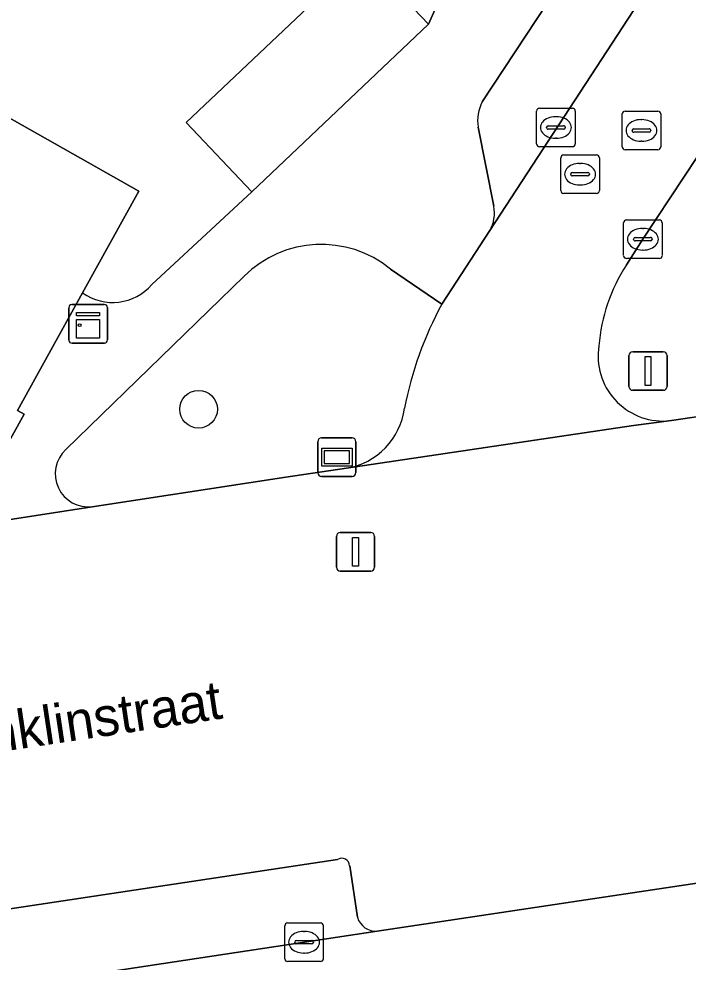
# Model space of a CAD drawing. Extents: x 159279 to 160377, y 384531 to 385888.
# Drawn here: x 159728.58 to 159745.94, y 384897.02 to 384921.47 of the extents above; entities that cross this region are included whole.
import ezdxf

# ---------------------------------------------------------------- set-up
doc = ezdxf.new("R2010")
doc.units = 0
for name, color, linetype in [('IMGEO_Boom', 7, 'Continuous'), ('IMGEO_Erf', 7, 'Continuous'), ('IMGEO_Groenvoorziening', 7, 'Continuous'), ('IMGEO_Kast', 7, 'Continuous'), ('IMGEO_Kolk', 7, 'Continuous'), ('IMGEO_Lichtmast', 7, 'Continuous'), ('IMGEO_Muur', 7, 'Continuous'), ('IMGEO_Openbare_ruimte_label', 7, 'Continuous'), ('IMGEO_Pand', 7, 'Continuous'), ('IMGEO_Parkeervlak_open', 7, 'Continuous'), ('IMGEO_Rijbaan_lokaal_open', 7, 'Continuous'), ('IMGEO_Rioolput', 7, 'Continuous'), ('IMGEO_Straatnaambord', 7, 'Continuous'), ('IMGEO_Verkeersbordpaal', 7, 'Continuous'), ('IMGEO_Voetpad_open', 7, 'Continuous')]:
    doc.layers.add(name, color=color, linetype=linetype)

msp = doc.modelspace()

# ---------------------------------------------------------------- linework, layer by layer
at = {"layer": 'IMGEO_Boom'}
msp.add_circle((159733.242, 384911.353), 0.489, dxfattribs=at)
at = {"layer": 'IMGEO_Erf'}
for points in [[(159732.03, 384914.588), (159734.623, 384916.992), (159732.923, 384918.784), (159737.5, 384923.127), (159739.201, 384921.335), (159739.825, 384922.747), (159739.415, 384923.231), (159735.306, 384925.93), (159735.022, 384925.5), (159706.801, 384944.073), (159706.591, 384943.78), (159674.116, 384964.946)], [(159643.607, 384964.181), (159647.503, 384959.44), (159651.4, 384954.699), (159649.084, 384952.791), (159652.211, 384950.895), (159656.129, 384948.52), (159658.903, 384953.838), (159664.337, 384950.777), (159669.772, 384947.716), (159675.206, 384944.655), (159680.641, 384941.594), (159686.075, 384938.533), (159691.51, 384935.472), (159696.944, 384932.411), (159702.378, 384929.35), (159707.813, 384926.289), (159713.247, 384923.228), (159718.682, 384920.167), (159724.116, 384917.106), (159724.215, 384917.05), (159725.856, 384920.3), (159727.342, 384919.461), (159731.696, 384917.004), (159730.233, 384914.369)]]:
    msp.add_lwpolyline(points, dxfattribs=at)
msp.add_arc((159731.011, 384915.47), 1.348, 234.7672, 319.1295, dxfattribs=at)
at = {"layer": 'IMGEO_Groenvoorziening'}
for points in [[(159751.004, 384915.542), (159746.532, 384918.443), (159744.765, 384915.761), (159744.34, 384915.095)], [(159739.548, 384914.08), (159738.22, 384914.989)], [(159734.422, 384914.804), (159729.797, 384910.306)], [(159745.373, 384911.048), (159745.566, 384911.069), (159748.702, 384911.539)], [(159730.485, 384908.825), (159735.507, 384909.592), (159737.079, 384909.822)]]:
    msp.add_lwpolyline(points, dxfattribs=at)
for centre, radius, start, end in [((159736.424, 384912.781), 2.846, 50.8699, 134.7074), ((159748.07, 384912.645), 4.462, 146.7, 175.5162), ((159747.758, 384909.624), 9.341, 151.5082, 169.1707), ((159745.291, 384912.736), 1.69, 171.2093, 272.7846), ((159736.767, 384911.628), 1.833, 279.7934, 352.1906), ((159730.386, 384909.679), 0.86, 133.1994, 276.6351)]:
    msp.add_arc(centre, radius, start, end, dxfattribs=at)
at = {"layer": 'IMGEO_Kast'}
for p, q in [((159729.877, 384913.143), (159729.877, 384913.984)), ((159729.877, 384913.984), (159729.877, 384913.143)), ((159729.952, 384914.068), (159730.793, 384914.068)), ((159730.793, 384914.068), (159729.952, 384914.068)), ((159730.877, 384913.993), (159730.877, 384913.152)), ((159730.877, 384913.152), (159730.877, 384913.993)), ((159730.802, 384913.068), (159729.961, 384913.068)), ((159729.961, 384913.068), (159730.802, 384913.068))]:
    msp.add_line(p, q, dxfattribs=at)
for points in [[(159730.072, 384913.858), (159730.672, 384913.858), (159730.672, 384913.773), (159730.072, 384913.773), (159730.072, 384913.858)], [(159730.072, 384913.683), (159730.672, 384913.683), (159730.672, 384913.194), (159730.072, 384913.194), (159730.072, 384913.683)]]:
    msp.add_lwpolyline(points, dxfattribs=at)
msp.add_circle((159730.156, 384913.532), 0.0377, dxfattribs=at)
for centre, start, end in [((159729.955, 384913.99), 92.4484, 184.2845), ((159729.955, 384913.99), 92.4484, 184.2845), ((159730.799, 384913.99), 2.4484, 94.2845), ((159730.799, 384913.99), 2.4484, 94.2845), ((159729.955, 384913.146), 182.4484, 274.2845), ((159729.955, 384913.146), 182.4484, 274.2845), ((159730.799, 384913.146), 272.4484, 4.2845), ((159730.799, 384913.146), 272.4484, 4.2845)]:
    msp.add_arc(centre, 0.0779, start, end, dxfattribs=at)
at = {"layer": 'IMGEO_Kolk'}
for p, q in [((159742.009, 384918.233), (159742.009, 384919.085)), ((159742.084, 384919.159), (159742.936, 384919.159)), ((159743.01, 384919.085), (159743.01, 384918.233)), ((159742.497, 384918.939), (159742.522, 384918.939)), ((159742.268, 384918.653), (159742.268, 384918.665)), ((159742.706, 384918.616), (159742.308, 384918.616)), ((159742.311, 384918.702), (159742.709, 384918.702)), ((159742.752, 384918.665), (159742.752, 384918.653)), ((159742.52, 384918.379), (159742.495, 384918.379)), ((159742.936, 384918.159), (159742.084, 384918.159)), ((159744.264, 384915.335), (159744.264, 384916.187)), ((159744.339, 384916.261), (159745.191, 384916.261)), ((159745.265, 384916.187), (159745.265, 384915.335)), ((159744.752, 384916.041), (159744.777, 384916.041)), ((159744.523, 384915.755), (159744.523, 384915.767)), ((159744.961, 384915.718), (159744.563, 384915.718)), ((159744.566, 384915.804), (159744.964, 384915.804)), ((159745.007, 384915.767), (159745.007, 384915.755)), ((159744.775, 384915.481), (159744.75, 384915.481)), ((159745.191, 384915.261), (159744.339, 384915.261)), ((159735.551, 384898.034), (159736.403, 384898.034)), ((159735.476, 384897.108), (159735.476, 384897.96)), ((159735.964, 384897.814), (159735.989, 384897.814)), ((159736.477, 384897.96), (159736.477, 384897.108)), ((159735.735, 384897.528), (159735.735, 384897.54)), ((159736.173, 384897.491), (159735.775, 384897.491)), ((159735.778, 384897.577), (159736.176, 384897.577)), ((159736.219, 384897.54), (159736.219, 384897.528)), ((159735.987, 384897.254), (159735.962, 384897.254)), ((159736.403, 384897.034), (159735.551, 384897.034))]:
    msp.add_line(p, q, dxfattribs=at)
for points in [[(159742.009, 384918.233), (159742.009, 384919.085)], [(159742.084, 384919.159), (159742.936, 384919.159)], [(159743.01, 384919.085), (159743.01, 384918.233)], [(159742.936, 384918.159), (159742.084, 384918.159)], [(159744.264, 384915.335), (159744.264, 384916.187)], [(159744.339, 384916.261), (159745.191, 384916.261)], [(159745.265, 384916.187), (159745.265, 384915.335)], [(159745.191, 384915.261), (159744.339, 384915.261)], [(159735.551, 384898.034), (159736.403, 384898.034)], [(159735.476, 384897.108), (159735.476, 384897.96)], [(159736.477, 384897.96), (159736.477, 384897.108)], [(159736.403, 384897.034), (159735.551, 384897.034)]]:
    msp.add_lwpolyline(points, dxfattribs=at)
for centre, radius, start, end in [((159742.086, 384919.083), 0.0765, 91.552, 178.448), ((159742.086, 384919.083), 0.0765, 91.552, 178.448), ((159742.934, 384919.083), 0.0765, 1.552, 88.448), ((159742.934, 384919.083), 0.0765, 1.552, 88.448), ((159742.308, 384918.662), 0.0403, 85.8775, 175.7526), ((159742.305, 384918.652), 0.0366, 178.938, 274.7102), ((159742.709, 384918.659), 0.043, 264.8664, 352.4533), ((159742.713, 384918.664), 0.0386, 1.7309, 96.639), ((159742.086, 384918.235), 0.0765, 181.552, 268.448), ((159742.086, 384918.235), 0.0765, 181.552, 268.448), ((159742.934, 384918.235), 0.0765, 271.552, 358.448), ((159742.934, 384918.235), 0.0765, 271.552, 358.448), ((159744.341, 384916.185), 0.0765, 91.552, 178.448), ((159744.341, 384916.185), 0.0765, 91.552, 178.448), ((159745.189, 384916.185), 0.0765, 1.552, 88.448), ((159745.189, 384916.185), 0.0765, 1.552, 88.448), ((159744.563, 384915.764), 0.0403, 85.8775, 175.7526), ((159744.56, 384915.754), 0.0366, 178.938, 274.7102), ((159744.964, 384915.761), 0.043, 264.8664, 352.4533), ((159744.968, 384915.766), 0.0386, 1.7309, 96.639), ((159744.341, 384915.337), 0.0765, 181.552, 268.448), ((159744.341, 384915.337), 0.0765, 181.552, 268.448), ((159745.189, 384915.337), 0.0765, 271.552, 358.448), ((159745.189, 384915.337), 0.0765, 271.552, 358.448), ((159735.553, 384897.958), 0.0765, 91.552, 178.448), ((159735.553, 384897.958), 0.0765, 91.552, 178.448), ((159736.401, 384897.958), 0.0765, 1.552, 88.448), ((159736.401, 384897.958), 0.0765, 1.552, 88.448), ((159735.775, 384897.537), 0.0403, 85.8775, 175.7526), ((159735.772, 384897.527), 0.0366, 178.938, 274.7102), ((159736.176, 384897.534), 0.043, 264.8664, 352.4533), ((159736.18, 384897.539), 0.0386, 1.7309, 96.639), ((159735.553, 384897.11), 0.0765, 181.552, 268.448), ((159735.553, 384897.11), 0.0765, 181.552, 268.448), ((159736.401, 384897.11), 0.0765, 271.552, 358.448), ((159736.401, 384897.11), 0.0765, 271.552, 358.448)]:
    msp.add_arc(centre, radius, start, end, dxfattribs=at)
for centre, major_axis, ratio, start_param, end_param in [((159742.496, 384918.659), (-0.387, 0.002), 0.722429, 4.712389, 7.853982), ((159742.521, 384918.659), (-0.39, 0.002), 0.717154, 1.570796, 4.712389), ((159744.751, 384915.761), (-0.387, 0.002), 0.722429, 4.712389, 7.853982), ((159744.776, 384915.761), (-0.39, 0.002), 0.717154, 1.570796, 4.712389), ((159735.963, 384897.534), (-0.387, 0.002), 0.722429, 4.712389, 7.853982), ((159735.988, 384897.534), (-0.39, 0.002), 0.717154, 1.570796, 4.712389)]:
    msp.add_ellipse(centre, major_axis=major_axis, ratio=ratio, start_param=start_param, end_param=end_param, dxfattribs=at)
at = {"layer": 'IMGEO_Lichtmast'}
for p, q in [((159736.816, 384907.257), (159736.816, 384908.057)), ((159736.816, 384908.057), (159736.816, 384907.257)), ((159736.916, 384908.157), (159737.706, 384908.157)), ((159737.706, 384908.157), (159736.916, 384908.157)), ((159737.806, 384908.057), (159737.806, 384907.257)), ((159737.806, 384907.257), (159737.806, 384908.057)), ((159737.706, 384907.157), (159736.916, 384907.157)), ((159736.916, 384907.157), (159737.706, 384907.157))]:
    msp.add_line(p, q, dxfattribs=at)
msp.add_lwpolyline([(159737.236, 384908.032), (159737.386, 384908.032), (159737.386, 384907.282), (159737.236, 384907.282), (159737.236, 384908.032)], dxfattribs=at)
for centre, start, end in [((159736.916, 384908.057), 90, 180), ((159736.916, 384908.057), 90, 180), ((159737.706, 384908.057), 0, 90), ((159737.706, 384908.057), 360, 90), ((159736.916, 384907.257), 180, 270), ((159736.916, 384907.257), 180, 270), ((159737.706, 384907.257), 270, 0), ((159737.706, 384907.257), 270, 0)]:
    msp.add_arc(centre, 0.1, start, end, dxfattribs=at)
at = {"layer": 'IMGEO_Muur'}
msp.add_lwpolyline([(159734.623, 384916.992), (159732.03, 384914.588)], dxfattribs=at)
msp.add_arc((159731.011, 384915.47), 1.348, 234.7672, 319.1295, dxfattribs=at)
at = {"layer": 'IMGEO_Pand'}
for points in [[(159739.201, 384921.335), (159737.5, 384923.127), (159732.923, 384918.784), (159734.623, 384916.992)], [(159730.233, 384914.369), (159731.696, 384917.004), (159727.342, 384919.461), (159725.856, 384920.3), (159724.215, 384917.05), (159721.334, 384911.346), (159724.304, 384909.683), (159726.842, 384908.261), (159727.153, 384908.821), (159727.328, 384908.724), (159728.717, 384911.225), (159728.542, 384911.323)]]:
    msp.add_lwpolyline(points, close=True, dxfattribs=at)
at = {"layer": 'IMGEO_Parkeervlak_open'}
for points in [[(159740.796, 384915.986), (159746.587, 384924.86)], [(159743.413, 384923.603), (159740.597, 384919.325)], [(159740.492, 384918.67), (159740.895, 384916.616)], [(159736.842, 384899.677), (159709.185, 384895.515)], [(159737.362, 384898.183), (159737.16, 384899.515)], [(159708.784, 384893.426), (159737.874, 384897.82)]]:
    msp.add_lwpolyline(points, dxfattribs=at)
for centre, radius, start, end in [((159741.557, 384918.835), 1.078, 152.9651, 188.8203), ((159740.013, 384916.432), 0.901, 330.3515, 11.7874), ((159736.955, 384899.506), 0.205, 2.4388, 123.5695), ((159737.847, 384898.324), 0.505, 196.2092, 273.1187)]:
    msp.add_arc(centre, radius, start, end, dxfattribs=at)
at = {"layer": 'IMGEO_Rijbaan_lokaal_open'}
for points in [[(159800.869, 385007.687), (159799.187, 385005.119), (159797.9, 385003.158), (159788.908, 384989.457), (159788.834, 384989.343), (159785.447, 384984.19), (159785.415, 384984.141), (159778.035, 384972.859), (159772.788, 384964.838), (159772.21, 384963.971), (159766.607, 384955.365), (159751.984, 384933.016), (159750.513, 384930.769), (159746.587, 384924.86), (159740.796, 384915.986), (159739.548, 384914.08)], [(159744.34, 384915.095), (159744.765, 384915.761), (159746.532, 384918.443), (159749.511, 384922.963), (159752.65, 384927.728), (159761.211, 384940.802), (159766.303, 384948.552), (159766.465, 384948.834), (159775.553, 384962.757)], [(159737.079, 384909.822), (159744.521, 384910.928), (159745.373, 384911.048)], [(159743.377, 384895.154), (159763.958, 384898.242), (159763.502, 384901.673), (159747.895, 384899.326), (159737.874, 384897.82), (159708.784, 384893.426)]]:
    msp.add_lwpolyline(points, dxfattribs=at)
for centre, radius, start, end in [((159748.07, 384912.645), 4.462, 146.7, 175.5162), ((159747.758, 384909.624), 9.341, 151.5082, 169.1707), ((159745.291, 384912.736), 1.69, 171.2093, 272.7846), ((159736.767, 384911.628), 1.833, 279.7934, 352.1906)]:
    msp.add_arc(centre, radius, start, end, dxfattribs=at)
at = {"layer": 'IMGEO_Rioolput'}
for p, q in [((159744.227, 384918.156), (159744.227, 384919.008)), ((159744.302, 384919.082), (159745.154, 384919.082)), ((159745.228, 384919.008), (159745.228, 384918.156)), ((159744.715, 384918.862), (159744.74, 384918.862)), ((159744.486, 384918.576), (159744.486, 384918.588)), ((159744.924, 384918.539), (159744.526, 384918.539)), ((159744.529, 384918.625), (159744.927, 384918.625)), ((159744.97, 384918.588), (159744.97, 384918.576)), ((159744.738, 384918.302), (159744.713, 384918.302)), ((159745.154, 384918.082), (159744.302, 384918.082)), ((159742.634, 384917.021), (159742.634, 384917.873)), ((159742.709, 384917.947), (159743.561, 384917.947)), ((159743.635, 384917.873), (159743.635, 384917.021)), ((159743.122, 384917.727), (159743.147, 384917.727)), ((159742.893, 384917.441), (159742.893, 384917.453)), ((159743.331, 384917.404), (159742.933, 384917.404)), ((159742.936, 384917.49), (159743.334, 384917.49)), ((159743.377, 384917.453), (159743.377, 384917.441)), ((159743.145, 384917.167), (159743.12, 384917.167)), ((159743.561, 384916.947), (159742.709, 384916.947))]:
    msp.add_line(p, q, dxfattribs=at)
for points in [[(159744.227, 384918.156), (159744.227, 384919.008)], [(159744.302, 384919.082), (159745.154, 384919.082)], [(159745.228, 384919.008), (159745.228, 384918.156)], [(159745.154, 384918.082), (159744.302, 384918.082)], [(159742.634, 384917.021), (159742.634, 384917.873)], [(159742.709, 384917.947), (159743.561, 384917.947)], [(159743.635, 384917.873), (159743.635, 384917.021)], [(159743.561, 384916.947), (159742.709, 384916.947)]]:
    msp.add_lwpolyline(points, dxfattribs=at)
for centre, radius, start, end in [((159744.304, 384919.006), 0.0765, 91.552, 178.448), ((159744.304, 384919.006), 0.0765, 91.552, 178.448), ((159745.152, 384919.006), 0.0765, 1.552, 88.448), ((159745.152, 384919.006), 0.0765, 1.552, 88.448), ((159744.526, 384918.585), 0.0403, 85.8775, 175.7526), ((159744.523, 384918.575), 0.0366, 178.938, 274.7102), ((159744.927, 384918.582), 0.043, 264.8664, 352.4533), ((159744.931, 384918.587), 0.0386, 1.7309, 96.639), ((159744.304, 384918.158), 0.0765, 181.552, 268.448), ((159744.304, 384918.158), 0.0765, 181.552, 268.448), ((159745.152, 384918.158), 0.0765, 271.552, 358.448), ((159745.152, 384918.158), 0.0765, 271.552, 358.448), ((159742.711, 384917.871), 0.0765, 91.552, 178.448), ((159742.711, 384917.871), 0.0765, 91.552, 178.448), ((159743.559, 384917.871), 0.0765, 1.552, 88.448), ((159743.559, 384917.871), 0.0765, 1.552, 88.448), ((159742.933, 384917.45), 0.0403, 85.8775, 175.7526), ((159742.93, 384917.44), 0.0366, 178.938, 274.7102), ((159743.334, 384917.447), 0.043, 264.8664, 352.4533), ((159743.338, 384917.452), 0.0386, 1.7309, 96.639), ((159742.711, 384917.023), 0.0765, 181.552, 268.448), ((159742.711, 384917.023), 0.0765, 181.552, 268.448), ((159743.559, 384917.023), 0.0765, 271.552, 358.448), ((159743.559, 384917.023), 0.0765, 271.552, 358.448)]:
    msp.add_arc(centre, radius, start, end, dxfattribs=at)
for centre, major_axis, ratio, start_param, end_param in [((159744.714, 384918.582), (-0.387, 0.002), 0.722429, 4.712389, 7.853982), ((159744.739, 384918.582), (-0.39, 0.002), 0.717154, 1.570796, 4.712389), ((159743.121, 384917.447), (-0.387, 0.002), 0.722429, 4.712389, 7.853982), ((159743.146, 384917.447), (-0.39, 0.002), 0.717154, 1.570796, 4.712389)]:
    msp.add_ellipse(centre, major_axis=major_axis, ratio=ratio, start_param=start_param, end_param=end_param, dxfattribs=at)
at = {"layer": 'IMGEO_Straatnaambord'}
for p, q in [((159736.333, 384909.712), (159736.333, 384910.512)), ((159736.333, 384910.512), (159736.333, 384909.712)), ((159736.433, 384910.612), (159737.223, 384910.612)), ((159737.223, 384910.612), (159736.433, 384910.612)), ((159737.323, 384910.512), (159737.323, 384909.712)), ((159737.323, 384909.712), (159737.323, 384910.512)), ((159737.223, 384909.612), (159736.433, 384909.612)), ((159736.433, 384909.612), (159737.223, 384909.612))]:
    msp.add_line(p, q, dxfattribs=at)
for points in [[(159736.434, 384910.344), (159737.222, 384910.344), (159737.222, 384909.88), (159736.434, 384909.88), (159736.434, 384910.344)], [(159736.499, 384910.279), (159736.499, 384909.945), (159737.157, 384909.945), (159737.157, 384910.279), (159736.499, 384910.279)]]:
    msp.add_lwpolyline(points, dxfattribs=at)
for centre, start, end in [((159736.433, 384910.512), 90, 180), ((159736.433, 384910.512), 90, 180), ((159737.223, 384910.512), 0, 90), ((159737.223, 384910.512), 360, 90), ((159736.433, 384909.712), 180, 270), ((159736.433, 384909.712), 180, 270), ((159737.223, 384909.712), 270, 0), ((159737.223, 384909.712), 270, 0)]:
    msp.add_arc(centre, 0.1, start, end, dxfattribs=at)
at = {"layer": 'IMGEO_Verkeersbordpaal'}
for p, q in [((159744.401, 384911.944), (159744.401, 384912.744)), ((159744.401, 384912.744), (159744.401, 384911.944)), ((159744.501, 384912.844), (159745.291, 384912.844)), ((159745.291, 384912.844), (159744.501, 384912.844)), ((159745.391, 384912.744), (159745.391, 384911.944)), ((159745.391, 384911.944), (159745.391, 384912.744)), ((159745.291, 384911.844), (159744.501, 384911.844)), ((159744.501, 384911.844), (159745.291, 384911.844))]:
    msp.add_line(p, q, dxfattribs=at)
msp.add_lwpolyline([(159744.821, 384912.719), (159744.971, 384912.719), (159744.971, 384911.969), (159744.821, 384911.969), (159744.821, 384912.719)], dxfattribs=at)
for centre, start, end in [((159744.501, 384912.744), 90, 180), ((159744.501, 384912.744), 90, 180), ((159745.291, 384912.744), 0, 90), ((159745.291, 384912.744), 360, 90), ((159744.501, 384911.944), 180, 270), ((159744.501, 384911.944), 180, 270), ((159745.291, 384911.944), 270, 0), ((159745.291, 384911.944), 270, 0)]:
    msp.add_arc(centre, 0.1, start, end, dxfattribs=at)
at = {"layer": 'IMGEO_Voetpad_open'}
for points in [[(159770.685, 384968.295), (159767.707, 384963.741), (159764.729, 384959.187), (159763.379, 384957.108), (159759.398, 384951.013), (159756.357, 384946.38), (159753.32, 384941.755), (159750.284, 384937.129), (159747.242, 384932.495), (159743.43, 384926.667), (159740.574, 384922.309), (159739.825, 384922.747), (159739.201, 384921.335), (159734.623, 384916.992), (159732.03, 384914.588)], [(159740.597, 384919.325), (159743.413, 384923.603)], [(159740.895, 384916.616), (159740.492, 384918.67)], [(159738.22, 384914.989), (159739.548, 384914.08), (159740.796, 384915.986)], [(159729.797, 384910.306), (159734.422, 384914.804)], [(159730.233, 384914.369), (159728.542, 384911.323), (159728.717, 384911.225), (159727.328, 384908.724), (159727.153, 384908.821), (159726.842, 384908.261), (159730.485, 384908.825)], [(159756.564, 384912.825), (159756.548, 384912.717), (159748.702, 384911.539), (159745.566, 384911.069), (159745.373, 384911.048), (159744.521, 384910.928), (159737.079, 384909.822), (159735.507, 384909.592), (159730.485, 384908.825), (159726.842, 384908.261), (159724.304, 384909.683), (159721.334, 384911.346), (159720.573, 384909.957), (159719.587, 384908.157), (159719.473, 384908.221), (159718.765, 384906.908), (159717.281, 384907.744), (159714.732, 384903.749)], [(159709.185, 384895.515), (159736.842, 384899.677)], [(159737.16, 384899.515), (159737.362, 384898.183)], [(159737.874, 384897.82), (159747.895, 384899.326)]]:
    msp.add_lwpolyline(points, dxfattribs=at)
for centre, radius, start, end in [((159741.557, 384918.835), 1.078, 152.9651, 188.8203), ((159740.013, 384916.432), 0.901, 330.3515, 11.7874), ((159736.424, 384912.781), 2.846, 50.8699, 134.7074), ((159731.011, 384915.47), 1.348, 234.7672, 319.1295), ((159730.386, 384909.679), 0.86, 133.1994, 276.6351), ((159736.955, 384899.506), 0.205, 2.4388, 123.5695), ((159737.847, 384898.324), 0.505, 196.2092, 273.1187)]:
    msp.add_arc(centre, radius, start, end, dxfattribs=at)

# ---------------------------------------------------------------- texts
at = {"layer": 'IMGEO_Openbare_ruimte_label'}
msp.add_text('2e Franklinstraat', height=1, rotation=8.5676, dxfattribs=at).set_placement((159724.047, 384901.857))

doc.saveas('drawing.dxf')
